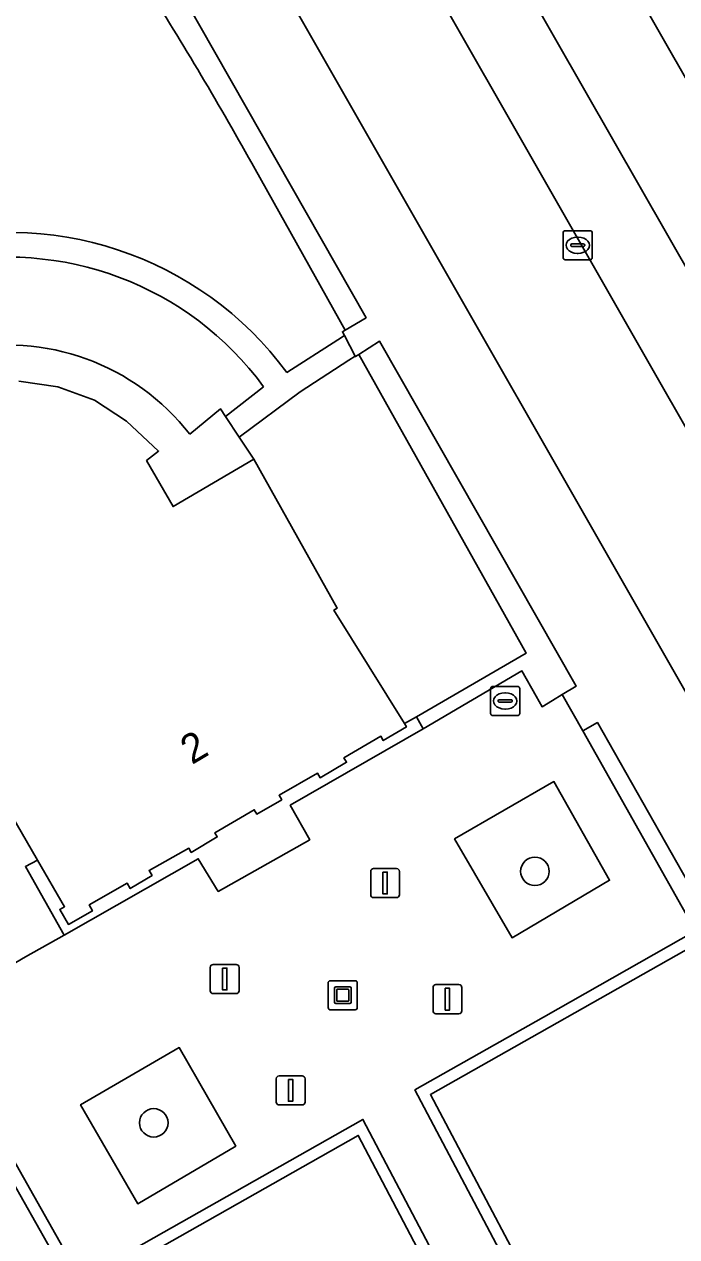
# Model space of a CAD drawing. Extents: x 161087 to 161926, y 382572 to 383873.
# Drawn here: x 161561.15 to 161583.55, y 383242.46 to 383284.1 of the extents above; entities that cross this region are included whole.
import ezdxf

# ---------------------------------------------------------------- set-up
doc = ezdxf.new("R2010")
doc.units = 0
for name, color, linetype in [('IMGEO_Berm_groen', 7, 'Continuous'), ('IMGEO_Boom', 7, 'Continuous'), ('IMGEO_Fietspad_gesloten', 7, 'Continuous'), ('IMGEO_Groenvoorziening', 7, 'Continuous'), ('IMGEO_Haag', 7, 'Continuous'), ('IMGEO_Kolk', 7, 'Continuous'), ('IMGEO_Kunstobject', 7, 'Continuous'), ('IMGEO_Lichtmast', 7, 'Continuous'), ('IMGEO_OVBaan_gesloten', 7, 'Continuous'), ('IMGEO_Pand', 7, 'Continuous'), ('IMGEO_Pand_nummerreeks', 7, 'Continuous'), ('IMGEO_Rijbaan_lokaal_gesloten', 7, 'Continuous'), ('IMGEO_Voetpad_open', 7, 'Continuous')]:
    doc.layers.add(name, color=color, linetype=linetype)

msp = doc.modelspace()

# ---------------------------------------------------------------- linework, layer by layer
at = {"layer": 'IMGEO_Berm_groen'}
for points in [[(161574.606, 383291.953), (161574.533, 383292.083), (161572.158, 383290.739), (161597.748, 383245.957), (161598.509, 383244.601), (161601.457, 383245.291), (161600.624, 383246.616)], [(161597.656, 383251.575), (161590.945, 383263.401), (161574.606, 383291.953)]]:
    msp.add_lwpolyline(points, dxfattribs=at)
at = {"layer": 'IMGEO_Boom'}
for centre in [(161578.683, 383255.005), (161565.595, 383246.369)]:
    msp.add_circle(centre, 0.489, dxfattribs=at)
at = {"layer": 'IMGEO_Fietspad_gesloten'}
for points in [[(161539.42, 383339.13), (161539.918, 383338.265), (161540.407, 383337.426), (161546.877, 383326.324), (161550.96, 383319.057), (161560.869, 383301.424), (161561.405, 383300.469), (161594.682, 383242.226), (161595.115, 383241.448)], [(161599.746, 383242.515), (161599.208, 383243.364), (161598.716, 383244.231), (161598.509, 383244.601), (161597.748, 383245.957), (161572.158, 383290.739), (161566.337, 383300.926), (161560.95, 383310.401)]]:
    msp.add_lwpolyline(points, dxfattribs=at)
at = {"layer": 'IMGEO_Groenvoorziening'}
for points in [[(161569.073, 383279.119), (161572.166, 383273.593), (161572.888, 383274.016), (161563.565, 383290.385)], [(161570.167, 383272.135), (161571.911, 383273.262), (161572.14, 383273.408), (161572.072, 383273.538), (161572.166, 383273.593), (161569.073, 383279.119)], [(161566.829, 383270.018), (161567.89, 383270.886), (161568.06, 383270.629), (161569.364, 383271.65)], [(161585.861, 383246.038), (161586.833, 383246.578), (161587.587, 383246.991), (161584.4, 383252.611), (161575.098, 383247.341), (161579.78, 383238.487), (161579.974, 383238.213), (161585.818, 383239.548), (161585.585, 383240.176), (161585.497, 383240.449), (161585.442, 383240.548), (161584.951, 383241.437), (161586.782, 383242.519)]]:
    msp.add_lwpolyline(points, dxfattribs=at)
for points in [[(161578.24, 383261.889), (161578.731, 383261.018), (161578.933, 383260.659), (161579.288, 383260.872), (161579.621, 383261.073), (161580.097, 383261.361), (161573.349, 383273.208), (161572.635, 383272.757), (161578.38, 383262.494), (161574.612, 383260.313), (161574.846, 383259.905)], [(161572.635, 383272.757), (161572.521, 383272.685), (161572.516, 383272.695), (161572.296, 383272.565), (161570.619, 383271.476), (161568.531, 383269.918), (161569.033, 383269.16), (161571.892, 383264.043), (161571.779, 383263.978), (161574.208, 383260.079), (161574.612, 383260.313), (161578.38, 383262.494)], [(161584.4, 383252.611), (161587.587, 383246.991), (161588.114, 383247.281), (161586.087, 383250.847), (161580.831, 383260.114), (161580.329, 383259.83), (161584.202, 383252.959), (161578.98, 383250), (161574.563, 383247.497), (161579.831, 383237.533), (161586.027, 383238.981), (161585.818, 383239.548), (161579.974, 383238.213), (161579.78, 383238.487), (161575.098, 383247.341)], [(161577.901, 383252.727), (161581.246, 383254.701), (161579.334, 383258.086), (161575.925, 383256.121)], [(161565.043, 383243.589), (161568.411, 383245.571), (161566.469, 383248.952), (161563.079, 383246.991)], [(161560.62, 383245.384), (161560.27, 383245.196), (161560.342, 383245.069), (161562.744, 383240.801), (161566.394, 383234.391), (161566.801, 383234.486), (161566.47, 383235.067), (161563.29, 383240.651), (161572.617, 383245.936), (161577.036, 383237.518), (161577.44, 383237.61), (161572.779, 383246.487), (161563.092, 383240.998)], [(161572.617, 383245.936), (161563.29, 383240.651), (161566.47, 383235.067), (161577.036, 383237.518)]]:
    msp.add_lwpolyline(points, close=True, dxfattribs=at)
for centre, radius, start, end in [((161457.831, 383217.375), 127.228, 29.03225, 32.37963), ((161457.831, 383217.375), 127.228, 29.03225, 32.37963), ((161560.654, 383265.133), 11.812, 36.3565, 107.1443), ((161560.587, 383265.217), 10.882, 36.2394, 102.5256), ((161560.574, 383265.166), 7.916, 37.8024, 102.4154)]:
    msp.add_arc(centre, radius, start, end, dxfattribs=at)
at = {"layer": 'IMGEO_Haag'}
msp.add_lwpolyline([(161569.073, 383279.119), (161572.166, 383273.593), (161572.888, 383274.016), (161563.565, 383290.385)], dxfattribs=at)
for points in [[(161578.38, 383262.494), (161574.612, 383260.313), (161574.846, 383259.905), (161578.24, 383261.889), (161578.731, 383261.018), (161578.933, 383260.659), (161579.288, 383260.872), (161579.621, 383261.073), (161580.097, 383261.361), (161573.349, 383273.208), (161572.635, 383272.757)], [(161580.831, 383260.114), (161580.329, 383259.83), (161584.202, 383252.959), (161578.98, 383250), (161574.563, 383247.497), (161579.831, 383237.533), (161586.027, 383238.981), (161585.818, 383239.548), (161579.974, 383238.213), (161579.78, 383238.487), (161575.098, 383247.341), (161584.4, 383252.611), (161587.587, 383246.991), (161588.114, 383247.281), (161586.087, 383250.847)], [(161560.62, 383245.384), (161560.27, 383245.196), (161560.342, 383245.069), (161562.744, 383240.801), (161566.394, 383234.391), (161566.801, 383234.486), (161566.47, 383235.067), (161563.29, 383240.651), (161572.617, 383245.936), (161577.036, 383237.518), (161577.44, 383237.61), (161572.779, 383246.487), (161563.092, 383240.998)]]:
    msp.add_lwpolyline(points, close=True, dxfattribs=at)
msp.add_arc((161457.831, 383217.375), 127.228, 29.03225, 32.37963, dxfattribs=at)
at = {"layer": 'IMGEO_Kolk'}
for p, q in [((161579.653, 383276.081), (161579.653, 383276.933)), ((161579.728, 383277.007), (161580.58, 383277.007)), ((161580.654, 383276.933), (161580.654, 383276.081)), ((161579.912, 383276.501), (161579.912, 383276.513)), ((161580.35, 383276.464), (161579.952, 383276.464)), ((161579.955, 383276.55), (161580.353, 383276.55)), ((161580.141, 383276.787), (161580.166, 383276.787)), ((161580.396, 383276.513), (161580.396, 383276.501)), ((161580.58, 383276.007), (161579.728, 383276.007)), ((161580.164, 383276.227), (161580.139, 383276.227)), ((161577.161, 383260.431), (161577.161, 383261.283)), ((161577.236, 383261.357), (161578.088, 383261.357)), ((161577.649, 383261.137), (161577.674, 383261.137)), ((161578.162, 383261.283), (161578.162, 383260.431)), ((161577.42, 383260.851), (161577.42, 383260.863)), ((161577.858, 383260.814), (161577.46, 383260.814)), ((161577.463, 383260.9), (161577.861, 383260.9)), ((161577.904, 383260.863), (161577.904, 383260.851)), ((161578.088, 383260.357), (161577.236, 383260.357)), ((161577.672, 383260.577), (161577.647, 383260.577))]:
    msp.add_line(p, q, dxfattribs=at)
for points in [[(161579.653, 383276.081), (161579.653, 383276.933)], [(161579.728, 383277.007), (161580.58, 383277.007)], [(161580.654, 383276.933), (161580.654, 383276.081)], [(161580.58, 383276.007), (161579.728, 383276.007)], [(161577.161, 383260.431), (161577.161, 383261.283)], [(161577.236, 383261.357), (161578.088, 383261.357)], [(161578.162, 383261.283), (161578.162, 383260.431)], [(161578.088, 383260.357), (161577.236, 383260.357)]]:
    msp.add_lwpolyline(points, dxfattribs=at)
for centre, radius, start, end in [((161579.73, 383276.931), 0.0765, 91.552, 178.448), ((161579.73, 383276.931), 0.0765, 91.552, 178.448), ((161580.578, 383276.931), 0.0765, 1.552, 88.448), ((161580.578, 383276.931), 0.0765, 1.552, 88.448), ((161579.952, 383276.51), 0.0403, 85.8775, 175.7526), ((161579.949, 383276.5), 0.0366, 178.938, 274.7102), ((161580.353, 383276.507), 0.043, 264.8664, 352.4533), ((161580.357, 383276.512), 0.0386, 1.7309, 96.639), ((161579.73, 383276.083), 0.0765, 181.552, 268.448), ((161579.73, 383276.083), 0.0765, 181.552, 268.448), ((161580.578, 383276.083), 0.0765, 271.552, 358.448), ((161580.578, 383276.083), 0.0765, 271.552, 358.448), ((161577.238, 383261.281), 0.0765, 91.552, 178.448), ((161577.238, 383261.281), 0.0765, 91.552, 178.448), ((161578.086, 383261.281), 0.0765, 1.552, 88.448), ((161578.086, 383261.281), 0.0765, 1.552, 88.448), ((161577.46, 383260.86), 0.0403, 85.8775, 175.7526), ((161577.457, 383260.85), 0.0366, 178.938, 274.7102), ((161577.861, 383260.857), 0.043, 264.8664, 352.4533), ((161577.865, 383260.862), 0.0386, 1.7309, 96.639), ((161577.238, 383260.433), 0.0765, 181.552, 268.448), ((161577.238, 383260.433), 0.0765, 181.552, 268.448), ((161578.086, 383260.433), 0.0765, 271.552, 358.448), ((161578.086, 383260.433), 0.0765, 271.552, 358.448)]:
    msp.add_arc(centre, radius, start, end, dxfattribs=at)
for centre, major_axis, ratio, start_param, end_param in [((161580.14, 383276.507), (-0.387, 0.002), 0.722429, 4.712389, 7.853982), ((161580.165, 383276.507), (-0.39, 0.002), 0.717154, 1.570796, 4.712389), ((161577.648, 383260.857), (-0.387, 0.002), 0.722429, 4.712389, 7.853982), ((161577.673, 383260.857), (-0.39, 0.002), 0.717154, 1.570796, 4.712389)]:
    msp.add_ellipse(centre, major_axis=major_axis, ratio=ratio, start_param=start_param, end_param=end_param, dxfattribs=at)
at = {"layer": 'IMGEO_Kunstobject'}
for p, q in [((161571.585, 383251.166), (161571.585, 383250.325)), ((161571.585, 383251.166), (161571.585, 383250.325)), ((161572.501, 383251.25), (161571.66, 383251.25)), ((161572.501, 383251.25), (161571.66, 383251.25)), ((161571.849, 383251.038), (161572.323, 383251.038)), ((161572.585, 383250.334), (161572.585, 383251.175)), ((161572.585, 383250.334), (161572.585, 383251.175)), ((161571.799, 383250.514), (161571.799, 383250.988)), ((161571.879, 383250.938), (161571.879, 383250.564)), ((161572.273, 383250.958), (161571.899, 383250.958)), ((161572.293, 383250.564), (161572.293, 383250.938)), ((161572.373, 383250.988), (161572.373, 383250.514)), ((161571.669, 383250.25), (161572.51, 383250.25)), ((161571.669, 383250.25), (161572.51, 383250.25)), ((161572.323, 383250.464), (161571.849, 383250.464)), ((161571.899, 383250.544), (161572.273, 383250.544))]:
    msp.add_line(p, q, dxfattribs=at)
for centre, radius, start, end in [((161571.663, 383251.172), 0.0779, 92.4484, 184.2845), ((161571.663, 383251.172), 0.0779, 92.4484, 184.2845), ((161571.849, 383250.988), 0.05, 90, 180), ((161572.323, 383250.988), 0.05, 360, 90), ((161572.507, 383251.172), 0.0779, 2.4484, 94.2845), ((161572.507, 383251.172), 0.0779, 2.4484, 94.2845), ((161571.899, 383250.938), 0.02, 90, 180), ((161572.273, 383250.938), 0.02, 360, 90), ((161571.663, 383250.328), 0.0779, 182.4484, 274.2845), ((161571.663, 383250.328), 0.0779, 182.4484, 274.2845), ((161571.849, 383250.514), 0.05, 180, 270), ((161571.899, 383250.564), 0.02, 180, 270), ((161572.273, 383250.564), 0.02, 270, 0), ((161572.323, 383250.514), 0.05, 270, 0), ((161572.507, 383250.328), 0.0779, 272.4484, 4.2845), ((161572.507, 383250.328), 0.0779, 272.4484, 4.2845)]:
    msp.add_arc(centre, radius, start, end, dxfattribs=at)
at = {"layer": 'IMGEO_Lichtmast'}
for p, q in [((161573.044, 383254.203), (161573.044, 383255.003)), ((161573.044, 383255.003), (161573.044, 383254.203)), ((161573.144, 383255.103), (161573.934, 383255.103)), ((161573.934, 383255.103), (161573.144, 383255.103)), ((161574.034, 383255.003), (161574.034, 383254.203)), ((161574.034, 383254.203), (161574.034, 383255.003)), ((161573.934, 383254.103), (161573.144, 383254.103)), ((161573.144, 383254.103), (161573.934, 383254.103)), ((161567.535, 383250.907), (161567.535, 383251.707)), ((161567.535, 383251.707), (161567.535, 383250.907)), ((161567.635, 383251.807), (161568.425, 383251.807)), ((161568.425, 383251.807), (161567.635, 383251.807)), ((161568.525, 383251.707), (161568.525, 383250.907)), ((161568.525, 383250.907), (161568.525, 383251.707)), ((161575.185, 383250.214), (161575.185, 383251.014)), ((161575.185, 383251.014), (161575.185, 383250.214)), ((161575.285, 383251.114), (161576.075, 383251.114)), ((161576.075, 383251.114), (161575.285, 383251.114)), ((161576.175, 383251.014), (161576.175, 383250.214)), ((161576.175, 383250.214), (161576.175, 383251.014)), ((161568.425, 383250.807), (161567.635, 383250.807)), ((161567.635, 383250.807), (161568.425, 383250.807)), ((161576.075, 383250.114), (161575.285, 383250.114)), ((161575.285, 383250.114), (161576.075, 383250.114)), ((161569.799, 383247.083), (161569.799, 383247.883)), ((161569.799, 383247.883), (161569.799, 383247.083)), ((161569.899, 383247.983), (161570.689, 383247.983)), ((161570.689, 383247.983), (161569.899, 383247.983)), ((161570.789, 383247.883), (161570.789, 383247.083)), ((161570.789, 383247.083), (161570.789, 383247.883)), ((161570.689, 383246.983), (161569.899, 383246.983)), ((161569.899, 383246.983), (161570.689, 383246.983))]:
    msp.add_line(p, q, dxfattribs=at)
for points in [[(161573.464, 383254.978), (161573.614, 383254.978), (161573.614, 383254.228), (161573.464, 383254.228), (161573.464, 383254.978)], [(161567.955, 383251.682), (161568.105, 383251.682), (161568.105, 383250.932), (161567.955, 383250.932), (161567.955, 383251.682)], [(161575.605, 383250.989), (161575.755, 383250.989), (161575.755, 383250.239), (161575.605, 383250.239), (161575.605, 383250.989)], [(161570.219, 383247.858), (161570.369, 383247.858), (161570.369, 383247.108), (161570.219, 383247.108), (161570.219, 383247.858)]]:
    msp.add_lwpolyline(points, dxfattribs=at)
for centre, start, end in [((161573.144, 383255.003), 90, 180), ((161573.144, 383255.003), 90, 180), ((161573.934, 383255.003), 0, 90), ((161573.934, 383255.003), 360, 90), ((161573.144, 383254.203), 180, 270), ((161573.144, 383254.203), 180, 270), ((161573.934, 383254.203), 270, 0), ((161573.934, 383254.203), 270, 0), ((161567.635, 383251.707), 90, 180), ((161567.635, 383251.707), 90, 180), ((161568.425, 383251.707), 0, 90), ((161568.425, 383251.707), 360, 90), ((161575.285, 383251.014), 90, 180), ((161575.285, 383251.014), 90, 180), ((161576.075, 383251.014), 0, 90), ((161576.075, 383251.014), 360, 90), ((161567.635, 383250.907), 180, 270), ((161567.635, 383250.907), 180, 270), ((161568.425, 383250.907), 270, 0), ((161568.425, 383250.907), 270, 0), ((161575.285, 383250.214), 180, 270), ((161575.285, 383250.214), 180, 270), ((161576.075, 383250.214), 270, 0), ((161576.075, 383250.214), 270, 0), ((161569.899, 383247.883), 90, 180), ((161569.899, 383247.883), 90, 180), ((161570.689, 383247.883), 0, 90), ((161570.689, 383247.883), 360, 90), ((161569.899, 383247.083), 180, 270), ((161569.899, 383247.083), 180, 270), ((161570.689, 383247.083), 270, 0), ((161570.689, 383247.083), 270, 0)]:
    msp.add_arc(centre, 0.1, start, end, dxfattribs=at)
at = {"layer": 'IMGEO_OVBaan_gesloten'}
for points in [[(161577.412, 383293.529), (161574.606, 383291.953), (161590.945, 383263.401), (161597.656, 383251.575)], [(161600.624, 383246.616), (161601.457, 383245.291), (161604.519, 383246.142), (161577.412, 383293.529)]]:
    msp.add_lwpolyline(points, dxfattribs=at)
at = {"layer": 'IMGEO_Pand'}
msp.add_lwpolyline([(161560.527, 383257.256), (161561.604, 383255.392), (161562.529, 383253.791), (161562.365, 383253.696), (161562.662, 383253.182), (161563.49, 383253.648), (161563.377, 383253.85), (161564.678, 383254.603), (161564.787, 383254.414), (161565.534, 383254.865), (161565.433, 383255.039), (161566.799, 383255.797), (161566.881, 383255.655), (161567.777, 383256.188), (161567.693, 383256.333), (161569.044, 383257.123), (161569.132, 383256.969), (161569.987, 383257.463), (161569.897, 383257.618), (161571.217, 383258.381), (161571.307, 383258.22), (161572.215, 383258.751), (161572.124, 383258.902), (161573.394, 383259.644), (161573.478, 383259.498), (161574.273, 383259.967), (161574.208, 383260.079), (161571.779, 383263.978), (161571.892, 383264.043), (161569.033, 383269.16), (161566.255, 383267.53), (161565.348, 383269.109), (161565.76, 383269.438), (161564.661, 383270.465), (161563.554, 383271.182), (161562.303, 383271.642), (161560.966, 383271.837)], dxfattribs=at)
at = {"layer": 'IMGEO_Rijbaan_lokaal_gesloten'}
msp.add_lwpolyline([(161595.611, 383267.739), (161593.172, 383272.017), (161584.168, 383287.803), (161580.056, 383295.014), (161577.412, 383293.529), (161604.519, 383246.142), (161607.487, 383246.967), (161601.55, 383257.397), (161601.273, 383257.884), (161601.028, 383258.314), (161596.111, 383266.863)], close=True, dxfattribs=at)
at = {"layer": 'IMGEO_Voetpad_open'}
for points in [[(161563.565, 383290.385), (161572.888, 383274.016), (161572.166, 383273.593), (161572.072, 383273.538), (161572.14, 383273.408), (161572.516, 383272.695), (161572.521, 383272.685), (161572.635, 383272.757), (161573.349, 383273.208), (161580.097, 383261.361), (161579.621, 383261.073), (161580.329, 383259.83), (161580.831, 383260.114), (161586.087, 383250.847), (161588.114, 383247.281), (161587.587, 383246.991), (161586.833, 383246.578), (161589.098, 383242.531), (161585.497, 383240.449), (161585.585, 383240.176), (161585.818, 383239.548), (161586.027, 383238.981), (161594.682, 383242.226), (161561.405, 383300.469)], [(161569.364, 383271.65), (161568.06, 383270.629), (161568.531, 383269.918), (161570.619, 383271.476), (161572.296, 383272.565), (161572.516, 383272.695), (161572.14, 383273.408), (161571.911, 383273.262), (161570.167, 383272.135)], [(161560.966, 383271.837), (161562.303, 383271.642), (161563.554, 383271.182), (161564.661, 383270.465), (161565.76, 383269.438), (161565.348, 383269.109), (161566.255, 383267.53), (161569.033, 383269.16), (161568.531, 383269.918), (161568.06, 383270.629), (161567.89, 383270.886), (161566.829, 383270.018)], [(161579.831, 383237.533), (161574.563, 383247.497), (161578.98, 383250), (161584.202, 383252.959), (161580.329, 383259.83), (161579.621, 383261.073), (161579.288, 383260.872), (161578.933, 383260.659), (161578.731, 383261.018), (161578.24, 383261.889), (161574.846, 383259.905), (161570.282, 383257.274), (161570.949, 383256.09), (161567.808, 383254.318), (161567.122, 383255.437), (161562.522, 383252.818), (161561.19, 383252.073), (161558.374, 383250.418)], [(161550.188, 383259.545), (161552.479, 383260.607), (161558.374, 383250.418), (161561.19, 383252.073), (161562.522, 383252.818), (161561.189, 383255.166), (161561.604, 383255.392), (161560.527, 383257.256), (161556.849, 383255.27), (161553.866, 383260.274), (161553.068, 383261.635), (161550.691, 383260.737)], [(161560.62, 383245.384), (161563.092, 383240.998), (161572.779, 383246.487), (161577.44, 383237.61)]]:
    msp.add_lwpolyline(points, dxfattribs=at)
for points in [[(161561.189, 383255.166), (161562.522, 383252.818), (161567.122, 383255.437), (161567.808, 383254.318), (161570.949, 383256.09), (161570.282, 383257.274), (161574.846, 383259.905), (161574.612, 383260.313), (161574.208, 383260.079), (161574.273, 383259.967), (161573.478, 383259.498), (161573.394, 383259.644), (161572.124, 383258.902), (161572.215, 383258.751), (161571.307, 383258.22), (161571.217, 383258.381), (161569.897, 383257.618), (161569.987, 383257.463), (161569.132, 383256.969), (161569.044, 383257.123), (161567.693, 383256.333), (161567.777, 383256.188), (161566.881, 383255.655), (161566.799, 383255.797), (161565.433, 383255.039), (161565.534, 383254.865), (161564.787, 383254.414), (161564.678, 383254.603), (161563.377, 383253.85), (161563.49, 383253.648), (161562.662, 383253.182), (161562.365, 383253.696), (161562.529, 383253.791), (161561.604, 383255.392)], [(161575.925, 383256.121), (161579.334, 383258.086), (161581.246, 383254.701), (161577.901, 383252.727)], [(161568.411, 383245.571), (161565.043, 383243.589), (161563.079, 383246.991), (161566.469, 383248.952)], [(161562.744, 383240.801), (161560.342, 383245.069), (161559.251, 383244.438), (161560.871, 383241.534), (161565.033, 383234.073), (161566.394, 383234.391)]]:
    msp.add_lwpolyline(points, close=True, dxfattribs=at)
for centre, radius, start, end in [((161560.654, 383265.133), 11.812, 36.3565, 107.1443), ((161560.587, 383265.217), 10.882, 36.2394, 102.5256), ((161560.574, 383265.166), 7.916, 37.8024, 102.4154)]:
    msp.add_arc(centre, radius, start, end, dxfattribs=at)

# ---------------------------------------------------------------- texts
at = {"layer": 'IMGEO_Pand_nummerreeks'}
msp.add_text('2', height=1, rotation=30.852, dxfattribs=at).set_placement((161566.905, 383258.652))

doc.saveas('drawing.dxf')
